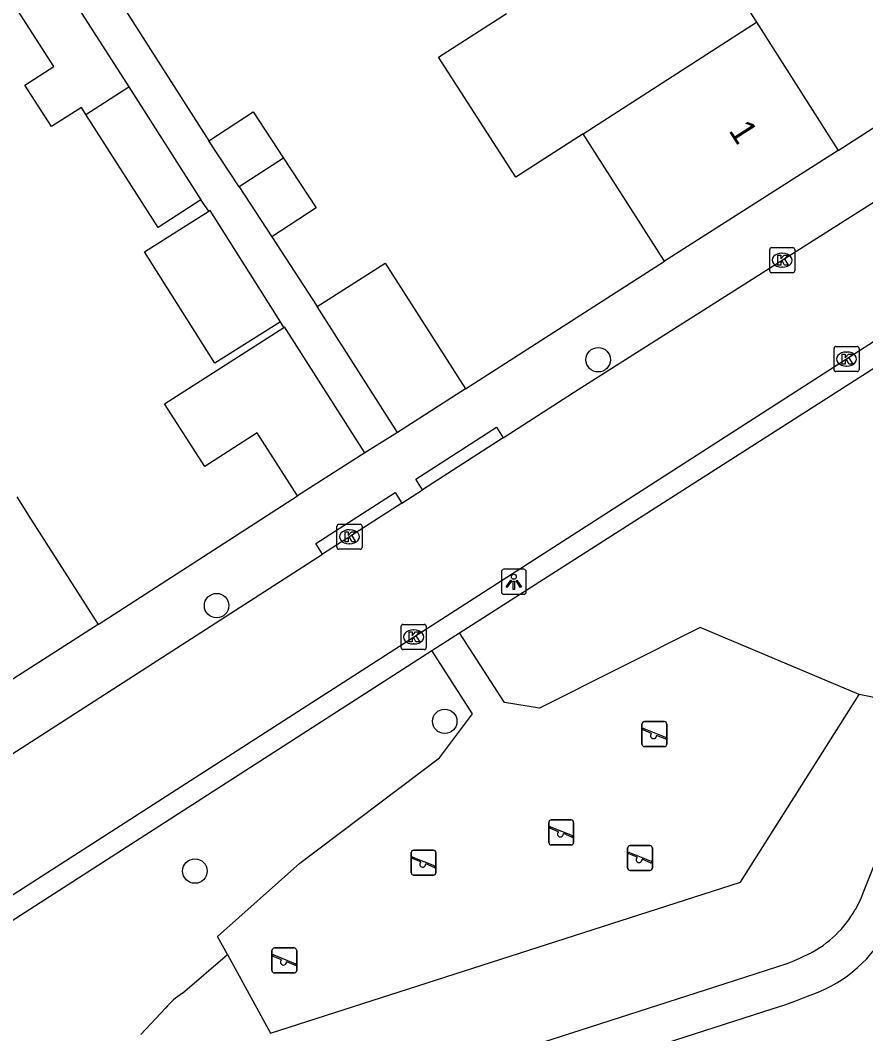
# Model space of a CAD drawing. Extents: x 158474 to 159560, y 388525 to 389605.
# Drawn here: x 159194.66 to 159228.45, y 389186.13 to 389226.63 of the extents above; entities that cross this region are included whole.
import ezdxf

# ---------------------------------------------------------------- set-up
doc = ezdxf.new("R2010")
doc.units = 0
for name, color, linetype in [('IMGEO_Boom', 7, 'Continuous'), ('IMGEO_Groenvoorziening', 7, 'Continuous'), ('IMGEO_Kolk', 7, 'Continuous'), ('IMGEO_Lichtpunt', 7, 'Continuous'), ('IMGEO_Muur', 7, 'Continuous'), ('IMGEO_Pand', 7, 'Continuous'), ('IMGEO_Pand_nummerreeks', 7, 'Continuous'), ('IMGEO_Rijbaan_lokaal_open', 7, 'Continuous'), ('IMGEO_Speelvoorziening', 7, 'Continuous'), ('IMGEO_Voetpad_halfverhard', 7, 'Continuous'), ('IMGEO_Voetpad_open', 7, 'Continuous')]:
    doc.layers.add(name, color=color, linetype=linetype)

msp = doc.modelspace()

# ---------------------------------------------------------------- linework, layer by layer
at = {"layer": 'IMGEO_Boom'}
for centre in [(159217.757, 389213.068), (159202.504, 389203.243), (159211.625, 389198.619), (159201.636, 389192.635)]:
    msp.add_circle(centre, 0.489, dxfattribs=at)
at = {"layer": 'IMGEO_Groenvoorziening'}
for points in [[(159228.194, 389199.691), (159221.831, 389202.365), (159215.407, 389199.139), (159214.018, 389199.368), (159212.22, 389202.161)], [(159202.935, 389189.295), (159202.534, 389190.024), (159205.832, 389192.954), (159211.417, 389197.159), (159212.729, 389198.925), (159211.107, 389201.446)], [(159202.935, 389189.295), (159204.658, 389186.163), (159223.445, 389192.195), (159228.194, 389199.691)], [(159231.277, 389199.06), (159228.194, 389199.691)], [(159201.14, 389187.754), (159202.935, 389189.295)], [(159199.47, 389186.106), (159200.466, 389187.161)]]:
    msp.add_lwpolyline(points, dxfattribs=at)
msp.add_arc((159202.567, 389185.452), 2.708, 121.8024, 140.8817, dxfattribs=at)
at = {"layer": 'IMGEO_Kolk'}
for p, q in [((159224.613, 389216.622), (159224.613, 389217.474)), ((159224.688, 389217.548), (159225.54, 389217.548)), ((159225.614, 389217.474), (159225.614, 389216.622)), ((159225.101, 389217.328), (159225.126, 389217.328)), ((159225.124, 389216.768), (159225.099, 389216.768)), ((159225.54, 389216.548), (159224.688, 389216.548)), ((159227.186, 389212.672), (159227.186, 389213.524)), ((159227.261, 389213.598), (159228.113, 389213.598)), ((159228.187, 389213.524), (159228.187, 389212.672)), ((159227.674, 389213.378), (159227.699, 389213.378)), ((159228.113, 389212.598), (159227.261, 389212.598)), ((159227.697, 389212.818), (159227.672, 389212.818)), ((159207.317, 389205.569), (159207.317, 389206.421)), ((159207.392, 389206.495), (159208.244, 389206.495)), ((159207.805, 389206.275), (159207.83, 389206.275)), ((159208.318, 389206.421), (159208.318, 389205.569)), ((159207.828, 389205.715), (159207.803, 389205.715)), ((159208.244, 389205.495), (159207.392, 389205.495)), ((159209.956, 389202.49), (159210.808, 389202.49)), ((159209.881, 389201.564), (159209.881, 389202.416)), ((159210.369, 389202.27), (159210.394, 389202.27)), ((159210.882, 389202.416), (159210.882, 389201.564)), ((159210.392, 389201.71), (159210.367, 389201.71)), ((159210.808, 389201.49), (159209.956, 389201.49))]:
    msp.add_line(p, q, dxfattribs=at)
for points in [[(159224.613, 389216.622), (159224.613, 389217.474)], [(159224.688, 389217.548), (159225.54, 389217.548)], [(159225.614, 389217.474), (159225.614, 389216.622)], [(159224.934, 389217.248), (159225.057, 389217.248), (159225.057, 389217.097), (159225.187, 389217.248), (159225.351, 389217.248), (159225.205, 389217.097), (159225.358, 389216.848), (159225.206, 389216.848), (159225.121, 389217.012), (159225.057, 389216.945), (159225.057, 389216.848), (159224.934, 389216.848), (159224.934, 389217.248)], [(159225.54, 389216.548), (159224.688, 389216.548)], [(159227.186, 389212.672), (159227.186, 389213.524)], [(159227.261, 389213.598), (159228.113, 389213.598)], [(159228.187, 389213.524), (159228.187, 389212.672)], [(159227.507, 389213.298), (159227.63, 389213.298), (159227.63, 389213.147), (159227.76, 389213.298), (159227.924, 389213.298), (159227.778, 389213.147), (159227.931, 389212.898), (159227.779, 389212.898), (159227.694, 389213.062), (159227.63, 389212.995), (159227.63, 389212.898), (159227.507, 389212.898), (159227.507, 389213.298)], [(159228.113, 389212.598), (159227.261, 389212.598)], [(159207.317, 389205.569), (159207.317, 389206.421)], [(159207.392, 389206.495), (159208.244, 389206.495)], [(159207.638, 389206.195), (159207.761, 389206.195), (159207.761, 389206.044), (159207.891, 389206.195), (159208.055, 389206.195), (159207.909, 389206.044), (159208.062, 389205.795), (159207.91, 389205.795), (159207.825, 389205.959), (159207.761, 389205.892), (159207.761, 389205.795), (159207.638, 389205.795), (159207.638, 389206.195)], [(159208.318, 389206.421), (159208.318, 389205.569)], [(159208.244, 389205.495), (159207.392, 389205.495)], [(159209.956, 389202.49), (159210.808, 389202.49)], [(159209.881, 389201.564), (159209.881, 389202.416)], [(159210.202, 389202.19), (159210.325, 389202.19), (159210.325, 389202.039), (159210.455, 389202.19), (159210.619, 389202.19), (159210.473, 389202.039), (159210.626, 389201.79), (159210.474, 389201.79), (159210.389, 389201.954), (159210.325, 389201.887), (159210.325, 389201.79), (159210.202, 389201.79), (159210.202, 389202.19)], [(159210.882, 389202.416), (159210.882, 389201.564)], [(159210.808, 389201.49), (159209.956, 389201.49)]]:
    msp.add_lwpolyline(points, dxfattribs=at)
for centre, start, end in [((159224.69, 389217.472), 91.552, 178.448), ((159224.69, 389217.472), 91.552, 178.448), ((159225.538, 389217.472), 1.552, 88.448), ((159225.538, 389217.472), 1.552, 88.448), ((159224.69, 389216.624), 181.552, 268.448), ((159224.69, 389216.624), 181.552, 268.448), ((159225.538, 389216.624), 271.552, 358.448), ((159225.538, 389216.624), 271.552, 358.448), ((159227.263, 389213.522), 91.552, 178.448), ((159227.263, 389213.522), 91.552, 178.448), ((159228.111, 389213.522), 1.552, 88.448), ((159228.111, 389213.522), 1.552, 88.448), ((159227.263, 389212.674), 181.552, 268.448), ((159227.263, 389212.674), 181.552, 268.448), ((159228.111, 389212.674), 271.552, 358.448), ((159228.111, 389212.674), 271.552, 358.448), ((159207.394, 389206.419), 91.552, 178.448), ((159207.394, 389206.419), 91.552, 178.448), ((159208.242, 389206.419), 1.552, 88.448), ((159208.242, 389206.419), 1.552, 88.448), ((159207.394, 389205.571), 181.552, 268.448), ((159207.394, 389205.571), 181.552, 268.448), ((159208.242, 389205.571), 271.552, 358.448), ((159208.242, 389205.571), 271.552, 358.448), ((159209.958, 389202.414), 91.552, 178.448), ((159209.958, 389202.414), 91.552, 178.448), ((159210.806, 389202.414), 1.552, 88.448), ((159210.806, 389202.414), 1.552, 88.448), ((159209.958, 389201.566), 181.552, 268.448), ((159209.958, 389201.566), 181.552, 268.448), ((159210.806, 389201.566), 271.552, 358.448), ((159210.806, 389201.566), 271.552, 358.448)]:
    msp.add_arc(centre, 0.0765, start, end, dxfattribs=at)
for centre, major_axis, ratio, start_param, end_param in [((159225.1, 389217.048), (-0.387, 0.002), 0.722429, 4.712389, 7.853982), ((159225.125, 389217.048), (-0.39, 0.002), 0.717154, 1.570796, 4.712389), ((159227.673, 389213.098), (-0.387, 0.002), 0.722429, 4.712389, 7.853982), ((159227.698, 389213.098), (-0.39, 0.002), 0.717154, 1.570796, 4.712389), ((159207.804, 389205.995), (-0.387, 0.002), 0.722429, 4.712389, 7.853982), ((159207.829, 389205.995), (-0.39, 0.002), 0.717154, 1.570796, 4.712389), ((159210.368, 389201.99), (-0.387, 0.002), 0.722429, 4.712389, 7.853982), ((159210.393, 389201.99), (-0.39, 0.002), 0.717154, 1.570796, 4.712389)]:
    msp.add_ellipse(centre, major_axis=major_axis, ratio=ratio, start_param=start_param, end_param=end_param, dxfattribs=at)
at = {"layer": 'IMGEO_Lichtpunt'}
for p, q in [((159213.887, 389204.599), (159213.887, 389203.792)), ((159213.887, 389204.599), (159213.887, 389203.792)), ((159214.789, 389204.694), (159213.981, 389204.694)), ((159214.789, 389204.694), (159213.981, 389204.694)), ((159214.883, 389203.792), (159214.883, 389204.599)), ((159214.883, 389203.792), (159214.883, 389204.599)), ((159213.981, 389203.698), (159214.789, 389203.698)), ((159213.981, 389203.698), (159214.789, 389203.698))]:
    msp.add_line(p, q, dxfattribs=at)
for points in [[(159214.261, 389204.263), (159214.3, 389204.235), (159214.112, 389203.973), (159214.074, 389204), (159214.261, 389204.263)], [(159214.363, 389204.215), (159214.41, 389204.215), (159214.41, 389203.893), (159214.363, 389203.893), (159214.363, 389204.215)], [(159214.473, 389204.235), (159214.511, 389204.262), (159214.698, 389204), (159214.659, 389203.972), (159214.473, 389204.235)]]:
    msp.add_lwpolyline(points, dxfattribs=at)
msp.add_circle((159214.386, 389204.397), 0.0994, dxfattribs=at)
for centre, start, end in [((159213.981, 389204.599), 90, 180), ((159213.981, 389204.599), 90, 180), ((159214.789, 389204.599), 0, 90), ((159214.789, 389204.599), 0, 90), ((159213.981, 389203.792), 180, 270), ((159213.981, 389203.792), 180, 270), ((159214.789, 389203.792), 270, 0), ((159214.789, 389203.792), 270, 360)]:
    msp.add_arc(centre, 0.0946, start, end, dxfattribs=at)
at = {"layer": 'IMGEO_Muur'}
for points in [[(159212.451, 389211.9), (159220.412, 389217.002)], [(159197.768, 389202.488), (159205.734, 389207.633)]]:
    msp.add_lwpolyline(points, dxfattribs=at)
at = {"layer": 'IMGEO_Pand'}
for points in [[(159221.013, 389231.354), (159224.08, 389226.553)], [(159195.928, 389228.759), (159198.991, 389223.969)], [(159197.275, 389222.874), (159197.099, 389223.149), (159195.904, 389222.385), (159194.841, 389224.047), (159195.997, 389224.786), (159194.171, 389227.64)], [(159217.158, 389222.095), (159214.465, 389220.361), (159211.376, 389225.157), (159214.088, 389226.901)], [(159217.158, 389222.095), (159224.08, 389226.553)], [(159224.08, 389226.553), (159227.35, 389221.435)], [(159197.275, 389222.874), (159198.991, 389223.969)], [(159198.991, 389223.969), (159201.875, 389219.461)], [(159201.875, 389219.461), (159200.169, 389218.348), (159197.275, 389222.874)], [(159202.197, 389221.821), (159203.964, 389222.981), (159205.183, 389221.122)], [(159220.412, 389217.002), (159217.72, 389221.215), (159217.158, 389222.095)], [(159203.41, 389219.972), (159202.197, 389221.821)], [(159205.183, 389221.122), (159203.41, 389219.972)], [(159205.183, 389221.122), (159206.486, 389219.136), (159204.719, 389217.976)], [(159227.35, 389221.435), (159220.412, 389217.002)], [(159203.41, 389219.972), (159204.719, 389217.976)], [(159205.055, 389214.581), (159202.428, 389212.927), (159199.623, 389217.385), (159202.2, 389219.007)], [(159205.055, 389214.581), (159202.25, 389219.039), (159202.2, 389219.007)], [(159206.523, 389215.193), (159209.239, 389216.929), (159212.451, 389211.9)], [(159209.735, 389210.165), (159206.523, 389215.193)], [(159205.734, 389207.633), (159204.123, 389210.154), (159202.039, 389208.806), (159200.417, 389211.311), (159202.524, 389212.657), (159205.194, 389214.363)], [(159208.428, 389209.355), (159205.219, 389214.379), (159205.194, 389214.363)], [(159212.451, 389211.9), (159209.735, 389210.165)], [(159208.428, 389209.355), (159205.734, 389207.633)], [(159194.513, 389207.588), (159195.078, 389206.703), (159197.768, 389202.488)], [(159197.768, 389202.488), (159190.823, 389198.057)]]:
    msp.add_lwpolyline(points, dxfattribs=at)
at = {"layer": 'IMGEO_Rijbaan_lokaal_open'}
for points in [[(159213.966, 389209.946), (159216.964, 389211.873), (159230.169, 389220.255)], [(159232.686, 389216.296), (159191.606, 389189.91), (159191.026, 389189.585), (159190.405, 389189.298)], [(159213.966, 389209.946), (159210.737, 389207.87)], [(159209.912, 389207.34), (159210.737, 389207.87)], [(159209.912, 389207.34), (159206.734, 389205.297)], [(159189.852, 389194.445), (159206.734, 389205.297)]]:
    msp.add_lwpolyline(points, dxfattribs=at)
at = {"layer": 'IMGEO_Speelvoorziening'}
for p, q in [((159219.509, 389197.709), (159219.509, 389198.509)), ((159219.509, 389198.509), (159219.509, 389197.709)), ((159219.609, 389198.609), (159220.399, 389198.609)), ((159220.399, 389198.609), (159219.609, 389198.609)), ((159220.499, 389198.509), (159220.499, 389197.709)), ((159220.499, 389197.709), (159220.499, 389198.509)), ((159219.892, 389198.137), (159219.553, 389198.274)), ((159219.578, 389198.334), (159220.454, 389197.981)), ((159220.43, 389197.921), (159220.09, 389198.058)), ((159220.399, 389197.609), (159219.609, 389197.609)), ((159219.609, 389197.609), (159220.399, 389197.609)), ((159215.785, 389193.781), (159215.785, 389194.581)), ((159215.785, 389194.581), (159215.785, 389193.781)), ((159215.854, 389194.406), (159216.73, 389194.053)), ((159215.885, 389194.681), (159216.675, 389194.681)), ((159216.675, 389194.681), (159215.885, 389194.681)), ((159216.775, 389194.581), (159216.775, 389193.781)), ((159216.775, 389193.781), (159216.775, 389194.581)), ((159216.168, 389194.209), (159215.829, 389194.346)), ((159216.706, 389193.993), (159216.366, 389194.13)), ((159216.675, 389193.681), (159215.885, 389193.681)), ((159215.885, 389193.681), (159216.675, 389193.681)), ((159218.934, 389192.757), (159218.934, 389193.557)), ((159218.934, 389193.557), (159218.934, 389192.757)), ((159219.034, 389193.657), (159219.824, 389193.657)), ((159219.824, 389193.657), (159219.034, 389193.657)), ((159219.924, 389193.557), (159219.924, 389192.757)), ((159219.924, 389192.757), (159219.924, 389193.557)), ((159210.282, 389192.571), (159210.282, 389193.371)), ((159210.282, 389193.371), (159210.282, 389192.571)), ((159210.351, 389193.196), (159211.227, 389192.843)), ((159210.382, 389193.471), (159211.172, 389193.471)), ((159211.172, 389193.471), (159210.382, 389193.471)), ((159211.272, 389193.371), (159211.272, 389192.571)), ((159211.272, 389192.571), (159211.272, 389193.371)), ((159219.317, 389193.185), (159218.978, 389193.322)), ((159219.003, 389193.382), (159219.879, 389193.029)), ((159210.665, 389192.999), (159210.326, 389193.136)), ((159211.203, 389192.783), (159210.863, 389192.92)), ((159219.855, 389192.969), (159219.515, 389193.106)), ((159211.172, 389192.471), (159210.382, 389192.471)), ((159210.382, 389192.471), (159211.172, 389192.471)), ((159219.824, 389192.657), (159219.034, 389192.657)), ((159219.034, 389192.657), (159219.824, 389192.657)), ((159204.817, 389189.562), (159205.607, 389189.562)), ((159205.607, 389189.562), (159204.817, 389189.562)), ((159204.717, 389188.662), (159204.717, 389189.462)), ((159204.717, 389189.462), (159204.717, 389188.662)), ((159205.1, 389189.09), (159204.761, 389189.227)), ((159204.786, 389189.287), (159205.662, 389188.934)), ((159205.707, 389189.462), (159205.707, 389188.662)), ((159205.707, 389188.662), (159205.707, 389189.462)), ((159205.638, 389188.874), (159205.298, 389189.011)), ((159205.607, 389188.562), (159204.817, 389188.562)), ((159204.817, 389188.562), (159205.607, 389188.562))]:
    msp.add_line(p, q, dxfattribs=at)
for centre, radius, start, end in [((159219.609, 389198.509), 0.1, 90, 180), ((159219.609, 389198.509), 0.1, 90, 180), ((159220.399, 389198.509), 0.1, 0, 90), ((159220.399, 389198.509), 0.1, 360, 90), ((159219.566, 389198.304), 0.0327, 68.078, 248.078), ((159219.971, 389198.047), 0.12, 130.9928, 5.1632), ((159219.609, 389197.709), 0.1, 180, 270), ((159219.609, 389197.709), 0.1, 180, 270), ((159220.399, 389197.709), 0.1, 270, 0), ((159220.399, 389197.709), 0.1, 270, 0), ((159220.442, 389197.951), 0.0327, 248.078, 68.078), ((159215.885, 389194.581), 0.1, 90, 180), ((159215.885, 389194.581), 0.1, 90, 180), ((159215.842, 389194.376), 0.0327, 68.078, 248.078), ((159216.675, 389194.581), 0.1, 0, 90), ((159216.675, 389194.581), 0.1, 360, 90), ((159216.247, 389194.119), 0.12, 130.9928, 5.1632), ((159216.718, 389194.023), 0.0327, 248.078, 68.078), ((159215.885, 389193.781), 0.1, 180, 270), ((159215.885, 389193.781), 0.1, 180, 270), ((159216.675, 389193.781), 0.1, 270, 0), ((159216.675, 389193.781), 0.1, 270, 0), ((159219.034, 389193.557), 0.1, 90, 180), ((159219.034, 389193.557), 0.1, 90, 180), ((159219.824, 389193.557), 0.1, 0, 90), ((159219.824, 389193.557), 0.1, 360, 90), ((159210.382, 389193.371), 0.1, 90, 180), ((159210.382, 389193.371), 0.1, 90, 180), ((159210.339, 389193.166), 0.0327, 68.078, 248.078), ((159211.172, 389193.371), 0.1, 0, 90), ((159211.172, 389193.371), 0.1, 360, 90), ((159218.991, 389193.352), 0.0327, 68.078, 248.078), ((159219.396, 389193.095), 0.12, 130.9928, 5.1632), ((159210.744, 389192.909), 0.12, 130.9928, 5.1632), ((159211.215, 389192.813), 0.0327, 248.078, 68.078), ((159219.034, 389192.757), 0.1, 180, 270), ((159219.034, 389192.757), 0.1, 180, 270), ((159219.824, 389192.757), 0.1, 270, 0), ((159219.824, 389192.757), 0.1, 270, 0), ((159219.867, 389192.999), 0.0327, 248.078, 68.078), ((159210.382, 389192.571), 0.1, 180, 270), ((159210.382, 389192.571), 0.1, 180, 270), ((159211.172, 389192.571), 0.1, 270, 0), ((159211.172, 389192.571), 0.1, 270, 0), ((159204.817, 389189.462), 0.1, 90, 180), ((159204.817, 389189.462), 0.1, 90, 180), ((159205.607, 389189.462), 0.1, 0, 90), ((159205.607, 389189.462), 0.1, 360, 90), ((159204.774, 389189.257), 0.0327, 68.078, 248.078), ((159205.179, 389189), 0.12, 130.9928, 5.1632), ((159205.65, 389188.904), 0.0327, 248.078, 68.078), ((159204.817, 389188.662), 0.1, 180, 270), ((159204.817, 389188.662), 0.1, 180, 270), ((159205.607, 389188.662), 0.1, 270, 0), ((159205.607, 389188.662), 0.1, 270, 0)]:
    msp.add_arc(centre, radius, start, end, dxfattribs=at)
at = {"layer": 'IMGEO_Voetpad_halfverhard'}
for points in [[(159231.277, 389199.06), (159228.577, 389192.357), (159228.475, 389192.084), (159228.369, 389191.812), (159228.256, 389191.544), (159228.132, 389191.281), (159228.033, 389191.092)], [(159226.189, 389189.332), (159225.826, 389189.155), (159225.56, 389189.037), (159225.293, 389188.922), (159222.82, 389188.126), (159215.531, 389185.781), (159207.506, 389183.085), (159202.392, 389181.366), (159191.931, 389177.944)], [(159183.872, 389173.45), (159191.314, 389175.903), (159205.64, 389180.785), (159208.024, 389181.594), (159217.011, 389184.654), (159224.718, 389187.127), (159225.175, 389187.282), (159225.655, 389187.453), (159226.13, 389187.638)]]:
    msp.add_lwpolyline(points, dxfattribs=at)
for centre, radius, start, end in [((159224.238, 389193.223), 4.352, 296.6372, 330.6925), ((159224.412, 389192.965), 5.597, 287.8729, 329.9719)]:
    msp.add_arc(centre, radius, start, end, dxfattribs=at)
at = {"layer": 'IMGEO_Voetpad_open'}
for points in [[(159227.35, 389221.435), (159233.498, 389225.39), (159224.966, 389238.955), (159216.237, 389250), (159200.934, 389269.362), (159159.334, 389308.772), (159150.309, 389299.121)], [(159198.445, 389227.694), (159202.197, 389221.821)], [(159202.2, 389219.007), (159201.875, 389219.461)], [(159204.719, 389217.976), (159206.523, 389215.193)], [(159212.22, 389202.161), (159237.117, 389218.067)], [(159212.451, 389211.9), (159220.412, 389217.002)], [(159205.194, 389214.363), (159205.055, 389214.581)], [(159209.735, 389210.165), (159208.428, 389209.355)], [(159210.737, 389207.87), (159210.47, 389208.292), (159213.699, 389210.368), (159213.966, 389209.946)], [(159206.734, 389205.297), (159206.467, 389205.719), (159209.645, 389207.762), (159209.912, 389207.34)], [(159197.768, 389202.488), (159205.734, 389207.633)], [(159211.107, 389201.446), (159212.22, 389202.161)], [(159192.749, 389189.651), (159211.107, 389201.446)]]:
    msp.add_lwpolyline(points, dxfattribs=at)

# ---------------------------------------------------------------- texts
at = {"layer": 'IMGEO_Pand_nummerreeks'}
msp.add_text('1', height=1, rotation=302.5727, dxfattribs=at).set_placement((159222.95, 389222.23))

doc.saveas('drawing.dxf')
